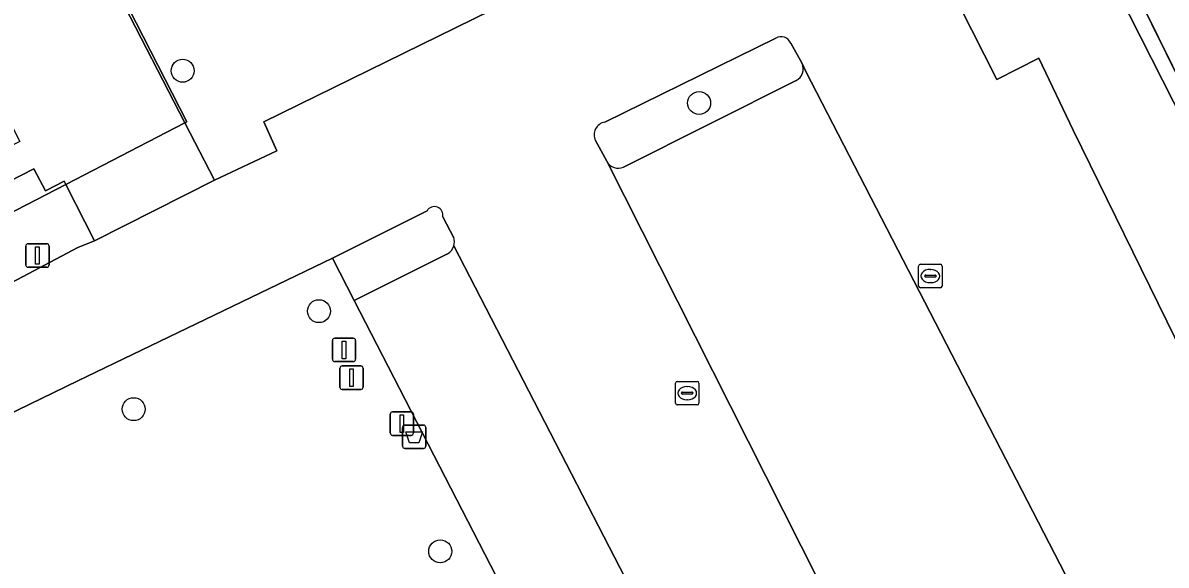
# Model space of a CAD drawing. Extents: x 158835 to 160077, y 386387 to 387778.
# Drawn here: x 159497.66 to 159546.38, y 387169.41 to 387192.5 of the extents above; entities that cross this region are included whole.
import ezdxf

# ---------------------------------------------------------------- set-up
doc = ezdxf.new("R2010")
doc.units = 0
for name, color, linetype in [('IMGEO_Afsluitpaal', 7, 'Continuous'), ('IMGEO_Afvalbak', 7, 'Continuous'), ('IMGEO_Berm_groen', 7, 'Continuous'), ('IMGEO_Boom', 7, 'Continuous'), ('IMGEO_Groenvoorziening', 7, 'Continuous'), ('IMGEO_Haag', 7, 'Continuous'), ('IMGEO_Hek', 7, 'Continuous'), ('IMGEO_Kolk', 7, 'Continuous'), ('IMGEO_Lichtmast', 7, 'Continuous'), ('IMGEO_Parkeervlak_gesloten', 7, 'Continuous'), ('IMGEO_Rijbaan_lokaal_gesloten', 7, 'Continuous'), ('IMGEO_Voetpad_open', 7, 'Continuous')]:
    doc.layers.add(name, color=color, linetype=linetype)

msp = doc.modelspace()

# ---------------------------------------------------------------- linework, layer by layer
at = {"layer": 'IMGEO_Afsluitpaal'}
for p, q in [((159510.953, 387179.074), (159511.743, 387179.074)), ((159511.743, 387179.074), (159510.953, 387179.074)), ((159510.853, 387178.174), (159510.853, 387178.974)), ((159510.853, 387178.974), (159510.853, 387178.174)), ((159511.843, 387178.974), (159511.843, 387178.174)), ((159511.843, 387178.174), (159511.843, 387178.974)), ((159511.743, 387178.074), (159510.953, 387178.074)), ((159510.953, 387178.074), (159511.743, 387178.074)), ((159511.17, 387176.99), (159511.17, 387177.79)), ((159511.17, 387177.79), (159511.17, 387176.99)), ((159511.27, 387177.89), (159512.06, 387177.89)), ((159512.06, 387177.89), (159511.27, 387177.89)), ((159512.16, 387177.79), (159512.16, 387176.99)), ((159512.16, 387176.99), (159512.16, 387177.79)), ((159512.06, 387176.89), (159511.27, 387176.89)), ((159511.27, 387176.89), (159512.06, 387176.89))]:
    msp.add_line(p, q, dxfattribs=at)
for points in [[(159511.273, 387178.949), (159511.423, 387178.949), (159511.423, 387178.199), (159511.273, 387178.199), (159511.273, 387178.949)], [(159511.59, 387177.765), (159511.74, 387177.765), (159511.74, 387177.015), (159511.59, 387177.015), (159511.59, 387177.765)]]:
    msp.add_lwpolyline(points, dxfattribs=at)
for centre, start, end in [((159510.953, 387178.974), 90, 180), ((159510.953, 387178.974), 90, 180), ((159511.743, 387178.974), 0, 90), ((159511.743, 387178.974), 360, 90), ((159510.953, 387178.174), 180, 270), ((159510.953, 387178.174), 180, 270), ((159511.743, 387178.174), 270, 0), ((159511.743, 387178.174), 270, 0), ((159511.27, 387177.79), 90, 180), ((159511.27, 387177.79), 90, 180), ((159512.06, 387177.79), 0, 90), ((159512.06, 387177.79), 360, 90), ((159511.27, 387176.99), 180, 270), ((159511.27, 387176.99), 180, 270), ((159512.06, 387176.99), 270, 0), ((159512.06, 387176.99), 270, 0)]:
    msp.add_arc(centre, 0.1, start, end, dxfattribs=at)
at = {"layer": 'IMGEO_Afvalbak'}
for p, q in [((159513.844, 387174.475), (159513.844, 387175.275)), ((159513.844, 387175.275), (159513.844, 387174.475)), ((159513.944, 387175.375), (159514.734, 387175.375)), ((159514.734, 387175.375), (159513.944, 387175.375)), ((159514.834, 387175.275), (159514.834, 387174.475)), ((159514.834, 387174.475), (159514.834, 387175.275)), ((159514.734, 387174.375), (159513.944, 387174.375)), ((159513.944, 387174.375), (159514.734, 387174.375))]:
    msp.add_line(p, q, dxfattribs=at)
msp.add_lwpolyline([(159513.987, 387175.089), (159514.691, 387175.089), (159514.542, 387174.619), (159514.136, 387174.619), (159513.987, 387175.089)], dxfattribs=at)
for centre, start, end in [((159513.944, 387175.275), 90, 180), ((159513.944, 387175.275), 90, 180), ((159514.734, 387175.275), 0, 90), ((159514.734, 387175.275), 360, 90), ((159513.944, 387174.475), 180, 270), ((159513.944, 387174.475), 180, 270), ((159514.734, 387174.475), 270, 0), ((159514.734, 387174.475), 270, 0)]:
    msp.add_arc(centre, 0.1, start, end, dxfattribs=at)
at = {"layer": 'IMGEO_Berm_groen'}
for points in [[(159545.455, 387193.094), (159543.295, 387197.466), (159542.838, 387197.235), (159542.648, 387197.139), (159543.402, 387195.647), (159556.115, 387170.566), (159556.486, 387169.833), (159556.691, 387169.429), (159558.393, 387165.922), (159558.781, 387166.121), (159556.866, 387169.998), (159556.247, 387171.251)], [(159500, 387182.938), (159500.717, 387183.224), (159499.495, 387185.62), (159489.315, 387180.364), (159490.454, 387178.055), (159492.226, 387178.812)]]:
    msp.add_lwpolyline(points, close=True, dxfattribs=at)
at = {"layer": 'IMGEO_Boom'}
for centre in [(159504.472, 387190.465), (159526.479, 387189.092), (159510.278, 387180.225), (159502.385, 387176.05), (159515.447, 387169.994)]:
    msp.add_circle(centre, 0.489, dxfattribs=at)
at = {"layer": 'IMGEO_Groenvoorziening'}
for points in [[(159561.585, 387209.708), (159556.718, 387207.099), (159557.223, 387206.087), (159559.58, 387207.353), (159560.655, 387207.902), (159563.538, 387202.36), (159545.455, 387193.094), (159556.247, 387171.251), (159575.995, 387181.335), (159562.731, 387207.414)], [(159486.614, 387185.949), (159489.315, 387180.364), (159499.495, 387185.62), (159499.424, 387185.759), (159498.634, 387185.35), (159498.13, 387186.292), (159490.701, 387182.489), (159490.109, 387183.646), (159489.085, 387183.122), (159487.422, 387186.37), (159485.762, 387189.613), (159484.979, 387189.222)]]:
    msp.add_lwpolyline(points, close=True, dxfattribs=at)
for points in [[(159521.203, 387195.625), (159519.822, 387198.363), (159517.915, 387201.795), (159517.803, 387201.739), (159501.872, 387193.739), (159504.655, 387188.285), (159504.568, 387188.24), (159505.825, 387185.799), (159508.481, 387187.053), (159507.927, 387188.296), (159520.584, 387194.502)], [(159529.748, 387191.85), (159522.461, 387188.276)], [(159530.864, 387190.769), (159530.38, 387191.647)], [(159523.263, 387186.358), (159530.619, 387190.051)], [(159522.067, 387187.496), (159522.543, 387186.609)], [(159514.885, 387184.493), (159510.855, 387182.481), (159511.774, 387180.681), (159515.76, 387182.669)], [(159516.021, 387183.355), (159515.556, 387184.238)], [(159511.774, 387180.681), (159510.855, 387182.481), (159500, 387177.264), (159494.824, 387174.742), (159494.251, 387174.561), (159492.659, 387173.77), (159491.852, 387173.369), (159493.462, 387170.351), (159494.205, 387170.765), (159494.635, 387171.004), (159495.601, 387169.521), (159496.606, 387168.064), (159497.649, 387166.635), (159499.034, 387164.951), (159501.132, 387162.884), (159503.164, 387160.379), (159504.996, 387157.723), (159506.614, 387154.932), (159514.811, 387138.839), (159516.107, 387136.063), (159516.758, 387134.669)], [(159516.327, 387133.22), (159516.021, 387133.095), (159517.434, 387130.332), (159518.421, 387130.843), (159518.582, 387130.529), (159533.841, 387137.798), (159532.848, 387139.803), (159511.774, 387180.681)]]:
    msp.add_lwpolyline(points, dxfattribs=at)
for centre, radius, start, end in [((159529.977, 387191.478), 0.437, 22.723, 121.6627), ((159530.354, 387190.544), 0.558, 340.968, 23.8156), ((159530.348, 387190.545), 0.563, 298.7354, 341.0401), ((159522.551, 387187.741), 0.543, 99.5549, 206.8458), ((159523.041, 387186.879), 0.566, 208.4724, 293.0893), ((159515.202, 387184.317), 0.363, 347.4084, 150.975), ((159515.464, 387183.178), 0.589, 300.1728, 343.6161), ((159515.472, 387183.171), 0.579, 344.0965, 18.5757)]:
    msp.add_arc(centre, radius, start, end, dxfattribs=at)
at = {"layer": 'IMGEO_Haag'}
msp.add_lwpolyline([(159545.455, 387193.094), (159543.295, 387197.466), (159542.838, 387197.235), (159542.648, 387197.139), (159543.402, 387195.647), (159556.115, 387170.566), (159556.486, 387169.833), (159556.866, 387169.998), (159556.247, 387171.251)], close=True, dxfattribs=at)
at = {"layer": 'IMGEO_Hek'}
for points in [[(159556.247, 387171.251), (159543.295, 387197.466), (159542.838, 387197.235)], [(159501.872, 387193.739), (159504.655, 387188.285), (159504.568, 387188.24)], [(159504.568, 387188.24), (159499.495, 387185.62)], [(159499.495, 387185.62), (159489.315, 387180.364)]]:
    msp.add_lwpolyline(points, dxfattribs=at)
at = {"layer": 'IMGEO_Kolk'}
for p, q in [((159535.832, 387181.296), (159535.832, 387182.148)), ((159535.907, 387182.222), (159536.759, 387182.222)), ((159536.32, 387182.002), (159536.345, 387182.002)), ((159536.833, 387182.148), (159536.833, 387181.296)), ((159536.091, 387181.716), (159536.091, 387181.728)), ((159536.529, 387181.679), (159536.131, 387181.679)), ((159536.134, 387181.765), (159536.532, 387181.765)), ((159536.575, 387181.728), (159536.575, 387181.716)), ((159536.759, 387181.222), (159535.907, 387181.222)), ((159536.343, 387181.442), (159536.318, 387181.442)), ((159525.471, 387176.308), (159525.471, 387177.16)), ((159525.546, 387177.234), (159526.398, 387177.234)), ((159526.472, 387177.16), (159526.472, 387176.308)), ((159525.73, 387176.728), (159525.73, 387176.74)), ((159526.168, 387176.691), (159525.77, 387176.691)), ((159525.773, 387176.777), (159526.171, 387176.777)), ((159525.959, 387177.014), (159525.984, 387177.014)), ((159526.214, 387176.74), (159526.214, 387176.728)), ((159526.398, 387176.234), (159525.546, 387176.234)), ((159525.982, 387176.454), (159525.957, 387176.454))]:
    msp.add_line(p, q, dxfattribs=at)
for points in [[(159535.832, 387181.296), (159535.832, 387182.148)], [(159535.907, 387182.222), (159536.759, 387182.222)], [(159536.833, 387182.148), (159536.833, 387181.296)], [(159536.759, 387181.222), (159535.907, 387181.222)], [(159525.471, 387176.308), (159525.471, 387177.16)], [(159525.546, 387177.234), (159526.398, 387177.234)], [(159526.472, 387177.16), (159526.472, 387176.308)], [(159526.398, 387176.234), (159525.546, 387176.234)]]:
    msp.add_lwpolyline(points, dxfattribs=at)
for centre, radius, start, end in [((159535.909, 387182.146), 0.0765, 91.552, 178.448), ((159535.909, 387182.146), 0.0765, 91.552, 178.448), ((159536.757, 387182.146), 0.0765, 1.552, 88.448), ((159536.757, 387182.146), 0.0765, 1.552, 88.448), ((159536.131, 387181.725), 0.0403, 85.8775, 175.7526), ((159536.128, 387181.715), 0.0366, 178.938, 274.7102), ((159536.532, 387181.722), 0.043, 264.8664, 352.4533), ((159536.536, 387181.727), 0.0386, 1.7309, 96.639), ((159535.909, 387181.298), 0.0765, 181.552, 268.448), ((159535.909, 387181.298), 0.0765, 181.552, 268.448), ((159536.757, 387181.298), 0.0765, 271.552, 358.448), ((159536.757, 387181.298), 0.0765, 271.552, 358.448), ((159525.548, 387177.158), 0.0765, 91.552, 178.448), ((159525.548, 387177.158), 0.0765, 91.552, 178.448), ((159526.396, 387177.158), 0.0765, 1.552, 88.448), ((159526.396, 387177.158), 0.0765, 1.552, 88.448), ((159525.77, 387176.737), 0.0403, 85.8775, 175.7526), ((159525.767, 387176.727), 0.0366, 178.938, 274.7102), ((159526.171, 387176.734), 0.043, 264.8664, 352.4533), ((159526.175, 387176.739), 0.0386, 1.7309, 96.639), ((159525.548, 387176.31), 0.0765, 181.552, 268.448), ((159525.548, 387176.31), 0.0765, 181.552, 268.448), ((159526.396, 387176.31), 0.0765, 271.552, 358.448), ((159526.396, 387176.31), 0.0765, 271.552, 358.448)]:
    msp.add_arc(centre, radius, start, end, dxfattribs=at)
for centre, major_axis, ratio, start_param, end_param in [((159536.319, 387181.722), (-0.387, 0.002), 0.722429, 4.712389, 7.853982), ((159536.344, 387181.722), (-0.39, 0.002), 0.717154, 1.570796, 4.712389), ((159525.958, 387176.734), (-0.387, 0.002), 0.722429, 4.712389, 7.853982), ((159525.983, 387176.734), (-0.39, 0.002), 0.717154, 1.570796, 4.712389)]:
    msp.add_ellipse(centre, major_axis=major_axis, ratio=ratio, start_param=start_param, end_param=end_param, dxfattribs=at)
at = {"layer": 'IMGEO_Lichtmast'}
for p, q in [((159497.789, 387182.195), (159497.789, 387182.995)), ((159497.789, 387182.995), (159497.789, 387182.195)), ((159497.889, 387183.095), (159498.679, 387183.095)), ((159498.679, 387183.095), (159497.889, 387183.095)), ((159498.779, 387182.995), (159498.779, 387182.195)), ((159498.779, 387182.195), (159498.779, 387182.995)), ((159498.679, 387182.095), (159497.889, 387182.095)), ((159497.889, 387182.095), (159498.679, 387182.095)), ((159513.315, 387175.035), (159513.315, 387175.835)), ((159513.315, 387175.835), (159513.315, 387175.035)), ((159513.415, 387175.935), (159514.205, 387175.935)), ((159514.205, 387175.935), (159513.415, 387175.935)), ((159514.305, 387175.835), (159514.305, 387175.035)), ((159514.305, 387175.035), (159514.305, 387175.835)), ((159514.205, 387174.935), (159513.415, 387174.935)), ((159513.415, 387174.935), (159514.205, 387174.935))]:
    msp.add_line(p, q, dxfattribs=at)
for points in [[(159498.209, 387182.97), (159498.359, 387182.97), (159498.359, 387182.22), (159498.209, 387182.22), (159498.209, 387182.97)], [(159513.735, 387175.81), (159513.885, 387175.81), (159513.885, 387175.06), (159513.735, 387175.06), (159513.735, 387175.81)]]:
    msp.add_lwpolyline(points, dxfattribs=at)
for centre, start, end in [((159497.889, 387182.995), 90, 180), ((159497.889, 387182.995), 90, 180), ((159498.679, 387182.995), 0, 90), ((159498.679, 387182.995), 360, 90), ((159497.889, 387182.195), 180, 270), ((159497.889, 387182.195), 180, 270), ((159498.679, 387182.195), 270, 0), ((159498.679, 387182.195), 270, 0), ((159513.415, 387175.835), 90, 180), ((159513.415, 387175.835), 90, 180), ((159514.205, 387175.835), 0, 90), ((159514.205, 387175.835), 360, 90), ((159513.415, 387175.035), 180, 270), ((159513.415, 387175.035), 180, 270), ((159514.205, 387175.035), 270, 0), ((159514.205, 387175.035), 270, 0)]:
    msp.add_arc(centre, 0.1, start, end, dxfattribs=at)
at = {"layer": 'IMGEO_Parkeervlak_gesloten'}
msp.add_lwpolyline([(159543.402, 387195.647), (159542.648, 387197.139), (159537.037, 387194.305), (159539.162, 387190.099), (159540.952, 387191.004), (159542.409, 387187.939), (159546.408, 387179.792), (159551.938, 387168.52), (159556.115, 387170.566)], close=True, dxfattribs=at)
for points in [[(159531.024, 387190.43), (159530.864, 387190.769)], [(159540.134, 387152.912), (159544.11, 387154.934), (159542.984, 387157.149), (159540.701, 387161.544), (159544.851, 387163.661), (159531.024, 387190.43)], [(159530.619, 387190.051), (159523.263, 387186.358)], [(159522.543, 387186.609), (159539.863, 387152.329)], [(159537.239, 387141.905), (159516.029, 387183.012)], [(159515.76, 387182.669), (159511.774, 387180.681), (159532.848, 387139.803), (159536.887, 387141.881)]]:
    msp.add_lwpolyline(points, dxfattribs=at)
for centre, radius, start, end in [((159530.354, 387190.544), 0.558, 340.968, 23.8156), ((159530.348, 387190.545), 0.563, 298.7354, 341.0401), ((159523.041, 387186.879), 0.566, 208.4724, 293.0893), ((159515.464, 387183.178), 0.589, 300.1728, 343.6161)]:
    msp.add_arc(centre, radius, start, end, dxfattribs=at)
at = {"layer": 'IMGEO_Rijbaan_lokaal_gesloten'}
for points in [[(159558.393, 387165.922), (159556.691, 387169.429), (159556.486, 387169.833), (159556.115, 387170.566), (159551.938, 387168.52), (159546.408, 387179.792), (159542.409, 387187.939), (159540.952, 387191.004), (159539.162, 387190.099), (159537.037, 387194.305), (159536.958, 387194.265), (159534.65, 387193.099), (159532.381, 387197.455), (159531.194, 387199.734), (159525.063, 387196.711)], [(159520.584, 387194.502), (159507.927, 387188.296), (159508.481, 387187.053), (159505.825, 387185.799), (159500.717, 387183.224), (159500, 387182.938), (159492.226, 387178.812), (159494.251, 387174.561), (159494.824, 387174.742), (159500, 387177.264), (159510.855, 387182.481), (159514.885, 387184.493)], [(159522.461, 387188.276), (159529.748, 387191.85)], [(159530.38, 387191.647), (159530.864, 387190.769), (159531.024, 387190.43), (159544.851, 387163.661), (159540.701, 387161.544), (159542.984, 387157.149), (159544.11, 387154.934)], [(159522.543, 387186.609), (159522.067, 387187.496)], [(159540.578, 387150.925), (159539.863, 387152.329), (159522.543, 387186.609)], [(159515.556, 387184.238), (159516.021, 387183.355)], [(159516.029, 387183.012), (159537.239, 387141.905)]]:
    msp.add_lwpolyline(points, dxfattribs=at)
for centre, radius, start, end in [((159529.977, 387191.478), 0.437, 22.723, 121.6627), ((159522.551, 387187.741), 0.543, 99.5549, 206.8458), ((159515.202, 387184.317), 0.363, 347.4084, 150.975), ((159515.472, 387183.171), 0.579, 344.0965, 18.5757)]:
    msp.add_arc(centre, radius, start, end, dxfattribs=at)
at = {"layer": 'IMGEO_Voetpad_open'}
for points in [[(159501.767, 387193.683), (159501.72, 387193.775), (159517.722, 387201.897), (159517.84, 387201.957), (159515.307, 387207.44), (159513.696, 387210.891), (159504.279, 387206.169), (159503.814, 387207.077), (159500, 387205.142), (159499.217, 387204.66), (159490.56, 387200.25), (159481.673, 387195.843), (159484.979, 387189.222), (159485.762, 387189.613), (159494.216, 387193.94), (159495.924, 387190.602), (159497.538, 387187.449), (159490.109, 387183.646), (159490.701, 387182.489), (159498.13, 387186.292), (159498.634, 387185.35), (159499.424, 387185.759), (159499.495, 387185.62), (159504.568, 387188.24)], [(159504.568, 387188.24), (159504.655, 387188.285), (159501.872, 387193.739), (159517.803, 387201.739), (159517.915, 387201.795), (159517.84, 387201.957), (159517.722, 387201.897), (159501.72, 387193.775), (159501.767, 387193.683)], [(159505.825, 387185.799), (159504.568, 387188.24), (159499.495, 387185.62), (159500.717, 387183.224)]]:
    msp.add_lwpolyline(points, close=True, dxfattribs=at)

doc.saveas('drawing.dxf')
